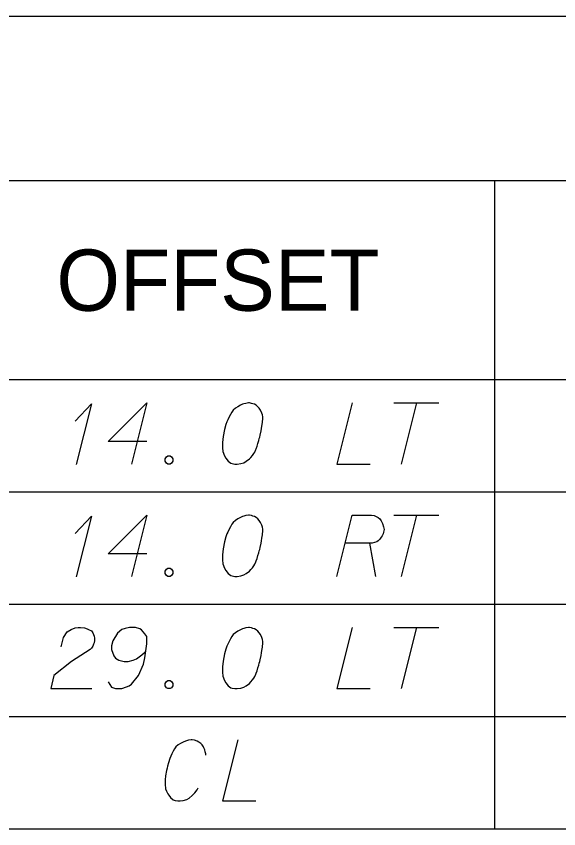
# Model space of a CAD drawing. Extents: x 2074207 to 2076812, y 516372 to 523312.
# Drawn here: x 2076303.1 to 2076345.6, y 520731.3 to 520795 of the extents above; entities that cross this region are included whole.
import ezdxf

# ---------------------------------------------------------------- set-up
doc = ezdxf.new("R2010")
doc.units = 0
for name, color, linetype in [('Prop DirtTable_ Soil Test Results - Outline (Major)', 7, 'Continuous'), ('Prop DirtTable_ Soil Test Results - Outline (Minor)', 7, 'Continuous'), ('Prop DirtTable_ Soil Test Results - Tx (Header - Small)', 7, 'Continuous'), ('Prop DirtTable_ Soil Test Results - Tx (Sample Data)', 7, 'Continuous')]:
    doc.layers.add(name, color=color, linetype=linetype)

msp = doc.modelspace()

# ---------------------------------------------------------------- linework, layer by layer
at = {"layer": 'Prop DirtTable_ Soil Test Results - Outline (Major)'}
for p, q in [((2076260.609, 520795.034), (2076811.903, 520795.034)), ((2076260.609, 520766.549), (2076811.903, 520766.549)), ((2076260.609, 520766.549), (2076811.903, 520766.549)), ((2076260.609, 520731.349), (2076811.903, 520731.349))]:
    msp.add_line(p, q, dxfattribs=at)
at = {"layer": 'Prop DirtTable_ Soil Test Results - Outline (Minor)'}
for p, q in [((2076260.609, 520782.149), (2076811.903, 520782.149)), ((2076340.594, 520782.149), (2076340.594, 520757.749)), ((2076260.609, 520757.749), (2076811.903, 520757.749)), ((2076260.609, 520757.749), (2076811.903, 520757.749)), ((2076340.594, 520757.749), (2076340.594, 520748.949)), ((2076260.609, 520748.949), (2076811.903, 520748.949)), ((2076260.609, 520748.949), (2076811.903, 520748.949)), ((2076340.594, 520748.949), (2076340.594, 520740.149)), ((2076260.609, 520740.149), (2076811.903, 520740.149)), ((2076260.609, 520740.149), (2076811.903, 520740.149)), ((2076340.594, 520740.149), (2076340.594, 520731.349)), ((2076260.609, 520731.349), (2076811.903, 520731.349))]:
    msp.add_line(p, q, dxfattribs=at)
at = {"layer": 'Prop DirtTable_ Soil Test Results - Tx (Sample Data)'}
for points in [[(2076307.727, 520763.294), (2076308.997, 520764.654), (2076307.797, 520759.892)], [(2076313.335, 520761.706), (2076310.302, 520761.706), (2076313.335, 520764.73), (2076312.136, 520759.93)], [(2076321.378, 520764.73), (2076321.308, 520764.73), (2076321.096, 520764.692), (2076320.955, 520764.654), (2076320.849, 520764.617), (2076320.673, 520764.541), (2076320.461, 520764.428), (2076320.285, 520764.314), (2076320.108, 520764.163), (2076320.003, 520764.012), (2076319.897, 520763.823), (2076319.791, 520763.634), (2076319.685, 520763.407), (2076319.615, 520763.256), (2076319.544, 520763.029), (2076319.438, 520762.651), (2076319.332, 520762.084), (2076319.262, 520761.631), (2076319.262, 520761.215), (2076319.297, 520760.913), (2076319.438, 520760.573), (2076319.544, 520760.384), (2076319.72, 520760.157), (2076319.932, 520760.006), (2076320.038, 520759.968), (2076320.249, 520759.93), (2076320.426, 520759.93), (2076320.708, 520759.968), (2076320.955, 520760.043), (2076321.131, 520760.157), (2076321.378, 520760.346), (2076321.484, 520760.459), (2076321.625, 520760.61), (2076321.731, 520760.762), (2076321.802, 520760.875), (2076321.872, 520761.064), (2076321.907, 520761.139), (2076321.978, 520761.328), (2076322.049, 520761.555), (2076322.119, 520761.782), (2076322.154, 520761.933), (2076322.19, 520762.047), (2076322.225, 520762.198), (2076322.295, 520762.538), (2076322.331, 520762.727), (2076322.366, 520762.916), (2076322.401, 520763.18), (2076322.437, 520763.521), (2076322.437, 520763.634), (2076322.401, 520763.785), (2076322.366, 520763.936), (2076322.26, 520764.163), (2076322.154, 520764.314), (2076322.049, 520764.428), (2076321.907, 520764.541), (2076321.766, 520764.617), (2076321.66, 520764.654), (2076321.555, 520764.692), (2076321.378, 520764.73)], [(2076329.421, 520764.73), (2076328.222, 520759.93), (2076330.832, 520759.93)], [(2076332.702, 520764.73), (2076336.229, 520764.73)], [(2076334.466, 520764.73), (2076333.266, 520759.93)], [(2076314.993, 520760.573), (2076315.17, 520760.573), (2076315.276, 520760.497), (2076315.381, 520760.346), (2076315.381, 520760.157), (2076315.276, 520760.006), (2076315.17, 520759.93), (2076314.993, 520759.93), (2076314.888, 520760.006), (2076314.782, 520760.157), (2076314.782, 520760.346), (2076314.888, 520760.497), (2076314.993, 520760.573)], [(2076307.727, 520754.494), (2076308.997, 520755.854), (2076307.797, 520751.092)], [(2076313.335, 520752.906), (2076310.302, 520752.906), (2076313.335, 520755.93), (2076312.136, 520751.13)], [(2076321.378, 520755.93), (2076321.308, 520755.93), (2076321.096, 520755.892), (2076320.955, 520755.854), (2076320.849, 520755.817), (2076320.673, 520755.741), (2076320.461, 520755.628), (2076320.285, 520755.514), (2076320.108, 520755.363), (2076320.003, 520755.212), (2076319.897, 520755.023), (2076319.791, 520754.834), (2076319.685, 520754.607), (2076319.615, 520754.456), (2076319.544, 520754.229), (2076319.438, 520753.851), (2076319.332, 520753.284), (2076319.262, 520752.831), (2076319.262, 520752.415), (2076319.297, 520752.113), (2076319.438, 520751.773), (2076319.544, 520751.584), (2076319.72, 520751.357), (2076319.932, 520751.206), (2076320.038, 520751.168), (2076320.249, 520751.13), (2076320.426, 520751.13), (2076320.708, 520751.168), (2076320.955, 520751.243), (2076321.131, 520751.357), (2076321.378, 520751.546), (2076321.484, 520751.659), (2076321.625, 520751.81), (2076321.731, 520751.962), (2076321.802, 520752.075), (2076321.872, 520752.264), (2076321.907, 520752.339), (2076321.978, 520752.528), (2076322.049, 520752.755), (2076322.119, 520752.982), (2076322.154, 520753.133), (2076322.19, 520753.247), (2076322.225, 520753.398), (2076322.295, 520753.738), (2076322.331, 520753.927), (2076322.366, 520754.116), (2076322.401, 520754.38), (2076322.437, 520754.721), (2076322.437, 520754.834), (2076322.401, 520754.985), (2076322.366, 520755.136), (2076322.26, 520755.363), (2076322.154, 520755.514), (2076322.049, 520755.628), (2076321.907, 520755.741), (2076321.766, 520755.817), (2076321.66, 520755.854), (2076321.555, 520755.892), (2076321.378, 520755.93)], [(2076328.222, 520751.13), (2076329.421, 520755.93), (2076330.938, 520755.93), (2076331.15, 520755.892), (2076331.255, 520755.854), (2076331.467, 520755.741), (2076331.608, 520755.628), (2076331.714, 520755.476), (2076331.82, 520755.287), (2076331.89, 520755.023), (2076331.926, 520754.796), (2076331.89, 520754.607), (2076331.855, 520754.456), (2076331.785, 520754.305), (2076331.714, 520754.191), (2076331.608, 520754.04), (2076331.467, 520753.927), (2076331.361, 520753.851), (2076331.185, 520753.776), (2076331.009, 520753.738), (2076328.892, 520753.738)], [(2076332.702, 520755.93), (2076336.229, 520755.93)], [(2076334.466, 520755.93), (2076333.266, 520751.13)], [(2076330.797, 520753.738), (2076331.255, 520751.13)], [(2076314.993, 520751.773), (2076315.17, 520751.773), (2076315.276, 520751.697), (2076315.381, 520751.546), (2076315.381, 520751.357), (2076315.276, 520751.206), (2076315.17, 520751.13), (2076314.993, 520751.13), (2076314.888, 520751.206), (2076314.782, 520751.357), (2076314.782, 520751.546), (2076314.888, 520751.697), (2076314.993, 520751.773)], [(2076306.633, 520745.618), (2076306.809, 520746.336), (2076307.092, 520746.79), (2076307.409, 520746.979), (2076307.727, 520747.092), (2076307.974, 520747.13), (2076308.15, 520747.13), (2076308.467, 520747.092), (2076308.679, 520747.017), (2076308.785, 520746.979), (2076308.997, 520746.865), (2076309.102, 520746.714), (2076309.173, 520746.563), (2076309.208, 520746.45), (2076309.243, 520746.299), (2076309.243, 520746.11), (2076309.208, 520745.921), (2076309.173, 520745.807), (2076309.102, 520745.656), (2076308.997, 520745.505), (2076308.891, 520745.391), (2076307.444, 520744.447), (2076306.069, 520743.35), (2076305.822, 520742.33), (2076309.032, 520742.33)], [(2076310.302, 520742.859), (2076310.584, 520742.443), (2076310.901, 520742.33), (2076311.395, 520742.33), (2076311.748, 520742.481), (2076311.96, 520742.557), (2076312.136, 520742.67), (2076312.7, 520743.35), (2076313.089, 520744.258), (2076313.194, 520744.749), (2076313.335, 520745.845), (2076313.335, 520746.412), (2076313.194, 520746.639), (2076312.912, 520746.941), (2076312.806, 520747.017), (2076312.454, 520747.13), (2076311.995, 520747.13), (2076311.642, 520747.054), (2076311.395, 520746.979), (2076311.043, 520746.676), (2076310.69, 520746.072), (2076310.584, 520745.694), (2076310.584, 520745.391), (2076310.76, 520744.9), (2076310.901, 520744.711), (2076311.148, 520744.56), (2076311.572, 520744.447), (2076311.889, 520744.447), (2076312.277, 520744.56), (2076312.524, 520744.673), (2076312.947, 520744.976), (2076313.159, 520745.165), (2076313.265, 520745.278)], [(2076321.378, 520747.13), (2076321.308, 520747.13), (2076321.096, 520747.092), (2076320.955, 520747.054), (2076320.849, 520747.017), (2076320.673, 520746.941), (2076320.461, 520746.828), (2076320.285, 520746.714), (2076320.108, 520746.563), (2076320.003, 520746.412), (2076319.897, 520746.223), (2076319.791, 520746.034), (2076319.685, 520745.807), (2076319.615, 520745.656), (2076319.544, 520745.429), (2076319.438, 520745.051), (2076319.332, 520744.484), (2076319.262, 520744.031), (2076319.262, 520743.615), (2076319.297, 520743.313), (2076319.438, 520742.973), (2076319.544, 520742.784), (2076319.72, 520742.557), (2076319.932, 520742.406), (2076320.038, 520742.368), (2076320.249, 520742.33), (2076320.426, 520742.33), (2076320.708, 520742.368), (2076320.955, 520742.443), (2076321.131, 520742.557), (2076321.378, 520742.746), (2076321.484, 520742.859), (2076321.625, 520743.01), (2076321.731, 520743.162), (2076321.802, 520743.275), (2076321.872, 520743.464), (2076321.907, 520743.539), (2076321.978, 520743.728), (2076322.049, 520743.955), (2076322.119, 520744.182), (2076322.154, 520744.333), (2076322.19, 520744.447), (2076322.225, 520744.598), (2076322.295, 520744.938), (2076322.331, 520745.127), (2076322.366, 520745.316), (2076322.401, 520745.58), (2076322.437, 520745.921), (2076322.437, 520746.034), (2076322.401, 520746.185), (2076322.366, 520746.336), (2076322.26, 520746.563), (2076322.154, 520746.714), (2076322.049, 520746.828), (2076321.907, 520746.941), (2076321.766, 520747.017), (2076321.66, 520747.054), (2076321.555, 520747.092), (2076321.378, 520747.13)], [(2076329.421, 520747.13), (2076328.222, 520742.33), (2076330.832, 520742.33)], [(2076332.702, 520747.13), (2076336.229, 520747.13)], [(2076334.466, 520747.13), (2076333.266, 520742.33)], [(2076314.993, 520742.973), (2076315.17, 520742.973), (2076315.276, 520742.897), (2076315.381, 520742.746), (2076315.381, 520742.557), (2076315.276, 520742.406), (2076315.17, 520742.33), (2076314.993, 520742.33), (2076314.888, 520742.406), (2076314.782, 520742.557), (2076314.782, 520742.746), (2076314.888, 520742.897), (2076314.993, 520742.973)], [(2076317.957, 520737.121), (2076317.957, 520737.234), (2076317.921, 520737.385), (2076317.886, 520737.536), (2076317.815, 520737.687), (2076317.78, 520737.763), (2076317.674, 520737.914), (2076317.569, 520738.028), (2076317.427, 520738.141), (2076317.286, 520738.217), (2076317.075, 520738.292), (2076316.898, 520738.33), (2076316.828, 520738.33), (2076316.616, 520738.292), (2076316.369, 520738.217), (2076316.193, 520738.141), (2076315.981, 520738.028), (2076315.805, 520737.914), (2076315.628, 520737.763), (2076315.523, 520737.612), (2076315.417, 520737.423), (2076315.311, 520737.234), (2076315.135, 520736.856), (2076315.029, 520736.516), (2076314.958, 520736.251), (2076314.923, 520736.1), (2076314.888, 520735.911), (2076314.817, 520735.495), (2076314.782, 520735.193), (2076314.782, 520734.853), (2076314.817, 520734.475), (2076314.888, 520734.286), (2076314.993, 520734.097), (2076315.064, 520733.984), (2076315.205, 520733.795), (2076315.417, 520733.606), (2076315.558, 520733.568), (2076315.769, 520733.53), (2076315.911, 520733.53), (2076315.946, 520733.53), (2076316.193, 520733.568), (2076316.475, 520733.643), (2076316.651, 520733.757), (2076316.898, 520733.946), (2076317.11, 520734.173), (2076317.286, 520734.399), (2076317.357, 520734.55)], [(2076320.461, 520738.33), (2076319.262, 520733.53), (2076321.872, 520733.53)]]:
    msp.add_lwpolyline(points, dxfattribs=at)

# ---------------------------------------------------------------- texts
at = {"layer": 'Prop DirtTable_ Soil Test Results - Tx (Header - Small)'}
msp.add_text('OFFSET', height=4.8, dxfattribs=at).set_placement((2076306.254, 520771.949))

doc.saveas('drawing.dxf')
